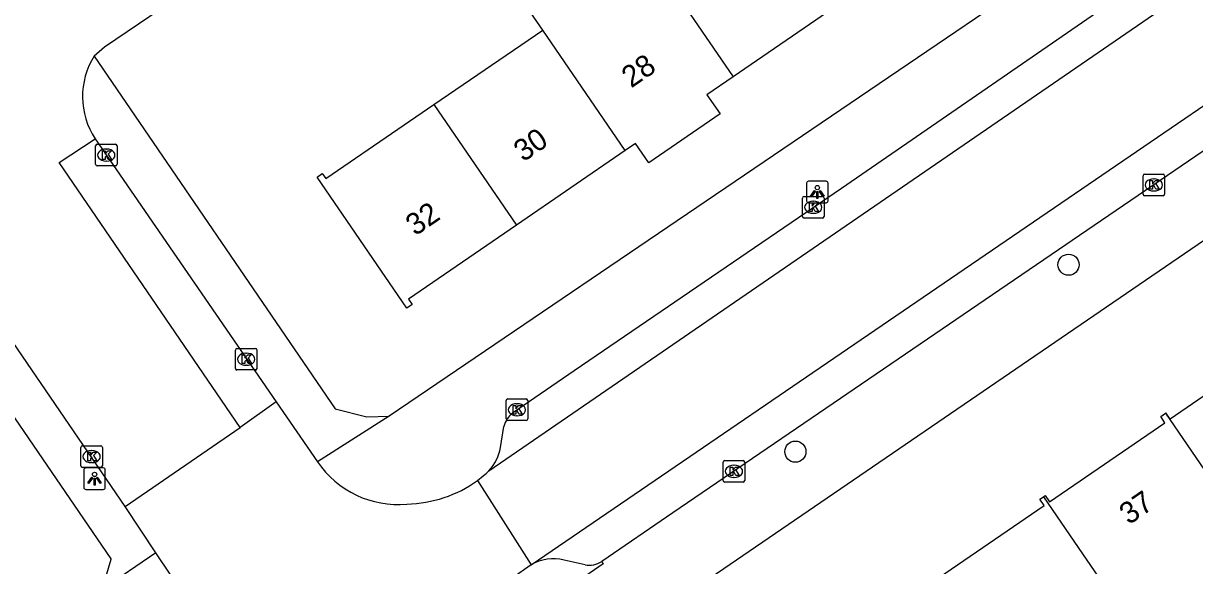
# Model space of a CAD drawing. Extents: x 157466 to 158888, y 383063 to 384677.
# Drawn here: x 158049.9 to 158104.2, y 383508.4 to 383533.5 of the extents above; entities that cross this region are included whole.
import ezdxf

# ---------------------------------------------------------------- set-up
doc = ezdxf.new("R2010")
doc.units = 0
for name, color, linetype in [('IMGEO_Boom', 7, 'Continuous'), ('IMGEO_Kolk', 7, 'Continuous'), ('IMGEO_Lichtpunt', 7, 'Continuous'), ('IMGEO_Pand', 7, 'Continuous'), ('IMGEO_Pand_nummerreeks', 7, 'Continuous'), ('IMGEO_Parkeervlak_open', 7, 'Continuous'), ('IMGEO_Rijbaan_lokaal_open', 7, 'Continuous'), ('IMGEO_Voetpad_open', 7, 'Continuous')]:
    doc.layers.add(name, color=color, linetype=linetype)

msp = doc.modelspace()

# ---------------------------------------------------------------- linework, layer by layer
at = {"layer": 'IMGEO_Boom'}
for centre in [(158098.315, 383522.33), (158085.666, 383513.669)]:
    msp.add_circle(centre, 0.489, dxfattribs=at)
at = {"layer": 'IMGEO_Kolk'}
for p, q in [((158053.255, 383526.984), (158053.255, 383527.836)), ((158053.33, 383527.91), (158054.182, 383527.91)), ((158054.256, 383527.836), (158054.256, 383526.984)), ((158053.743, 383527.69), (158053.768, 383527.69)), ((158054.182, 383526.91), (158053.33, 383526.91)), ((158053.766, 383527.13), (158053.741, 383527.13)), ((158101.764, 383525.6), (158101.764, 383526.452)), ((158101.839, 383526.526), (158102.691, 383526.526)), ((158102.252, 383526.306), (158102.277, 383526.306)), ((158102.765, 383526.452), (158102.765, 383525.6)), ((158102.691, 383525.526), (158101.839, 383525.526)), ((158102.275, 383525.746), (158102.25, 383525.746)), ((158085.992, 383524.565), (158085.992, 383525.417)), ((158086.067, 383525.491), (158086.919, 383525.491)), ((158086.48, 383525.271), (158086.505, 383525.271)), ((158086.993, 383525.417), (158086.993, 383524.565)), ((158086.919, 383524.491), (158086.067, 383524.491)), ((158086.503, 383524.711), (158086.478, 383524.711)), ((158059.732, 383517.527), (158059.732, 383518.379)), ((158059.807, 383518.453), (158060.659, 383518.453)), ((158060.22, 383518.233), (158060.245, 383518.233)), ((158060.733, 383518.379), (158060.733, 383517.527)), ((158060.659, 383517.453), (158059.807, 383517.453)), ((158060.243, 383517.673), (158060.218, 383517.673)), ((158072.269, 383515.184), (158072.269, 383516.036)), ((158072.344, 383516.11), (158073.196, 383516.11)), ((158072.757, 383515.89), (158072.782, 383515.89)), ((158073.27, 383516.036), (158073.27, 383515.184)), ((158072.78, 383515.33), (158072.755, 383515.33)), ((158073.196, 383515.11), (158072.344, 383515.11)), ((158052.575, 383513.017), (158052.575, 383513.869)), ((158052.65, 383513.943), (158053.502, 383513.943)), ((158053.063, 383513.723), (158053.088, 383513.723)), ((158053.576, 383513.869), (158053.576, 383513.017)), ((158053.086, 383513.163), (158053.061, 383513.163)), ((158082.32, 383512.332), (158082.32, 383513.184)), ((158082.395, 383513.258), (158083.247, 383513.258)), ((158083.321, 383513.184), (158083.321, 383512.332)), ((158053.502, 383512.943), (158052.65, 383512.943)), ((158082.808, 383513.038), (158082.833, 383513.038)), ((158083.247, 383512.258), (158082.395, 383512.258)), ((158082.831, 383512.478), (158082.806, 383512.478))]:
    msp.add_line(p, q, dxfattribs=at)
for points in [[(158053.255, 383526.984), (158053.255, 383527.836)], [(158053.33, 383527.91), (158054.182, 383527.91)], [(158054.256, 383527.836), (158054.256, 383526.984)], [(158053.576, 383527.61), (158053.699, 383527.61), (158053.699, 383527.459), (158053.829, 383527.61), (158053.993, 383527.61), (158053.847, 383527.459), (158054, 383527.21), (158053.848, 383527.21), (158053.763, 383527.374), (158053.699, 383527.307), (158053.699, 383527.21), (158053.576, 383527.21), (158053.576, 383527.61)], [(158054.182, 383526.91), (158053.33, 383526.91)], [(158101.764, 383525.6), (158101.764, 383526.452)], [(158101.839, 383526.526), (158102.691, 383526.526)], [(158102.085, 383526.226), (158102.208, 383526.226), (158102.208, 383526.075), (158102.338, 383526.226), (158102.502, 383526.226), (158102.356, 383526.075), (158102.509, 383525.826), (158102.357, 383525.826), (158102.272, 383525.99), (158102.208, 383525.923), (158102.208, 383525.826), (158102.085, 383525.826), (158102.085, 383526.226)], [(158102.765, 383526.452), (158102.765, 383525.6)], [(158102.691, 383525.526), (158101.839, 383525.526)], [(158085.992, 383524.565), (158085.992, 383525.417)], [(158086.067, 383525.491), (158086.919, 383525.491)], [(158086.313, 383525.191), (158086.436, 383525.191), (158086.436, 383525.04), (158086.566, 383525.191), (158086.73, 383525.191), (158086.584, 383525.04), (158086.737, 383524.791), (158086.585, 383524.791), (158086.5, 383524.955), (158086.436, 383524.888), (158086.436, 383524.791), (158086.313, 383524.791), (158086.313, 383525.191)], [(158086.993, 383525.417), (158086.993, 383524.565)], [(158086.919, 383524.491), (158086.067, 383524.491)], [(158059.732, 383517.527), (158059.732, 383518.379)], [(158059.807, 383518.453), (158060.659, 383518.453)], [(158060.053, 383518.153), (158060.176, 383518.153), (158060.176, 383518.002), (158060.306, 383518.153), (158060.47, 383518.153), (158060.324, 383518.002), (158060.477, 383517.753), (158060.325, 383517.753), (158060.24, 383517.917), (158060.176, 383517.85), (158060.176, 383517.753), (158060.053, 383517.753), (158060.053, 383518.153)], [(158060.733, 383518.379), (158060.733, 383517.527)], [(158060.659, 383517.453), (158059.807, 383517.453)], [(158072.269, 383515.184), (158072.269, 383516.036)], [(158072.344, 383516.11), (158073.196, 383516.11)], [(158072.59, 383515.81), (158072.713, 383515.81), (158072.713, 383515.659), (158072.843, 383515.81), (158073.007, 383515.81), (158072.861, 383515.659), (158073.014, 383515.41), (158072.862, 383515.41), (158072.777, 383515.574), (158072.713, 383515.507), (158072.713, 383515.41), (158072.59, 383515.41), (158072.59, 383515.81)], [(158073.27, 383516.036), (158073.27, 383515.184)], [(158073.196, 383515.11), (158072.344, 383515.11)], [(158052.575, 383513.017), (158052.575, 383513.869)], [(158052.65, 383513.943), (158053.502, 383513.943)], [(158052.896, 383513.643), (158053.019, 383513.643), (158053.019, 383513.492), (158053.149, 383513.643), (158053.313, 383513.643), (158053.167, 383513.492), (158053.32, 383513.243), (158053.168, 383513.243), (158053.083, 383513.407), (158053.019, 383513.34), (158053.019, 383513.243), (158052.896, 383513.243), (158052.896, 383513.643)], [(158053.576, 383513.869), (158053.576, 383513.017)], [(158082.32, 383512.332), (158082.32, 383513.184)], [(158082.395, 383513.258), (158083.247, 383513.258)], [(158083.321, 383513.184), (158083.321, 383512.332)], [(158053.502, 383512.943), (158052.65, 383512.943)], [(158082.641, 383512.958), (158082.764, 383512.958), (158082.764, 383512.807), (158082.894, 383512.958), (158083.058, 383512.958), (158082.912, 383512.807), (158083.065, 383512.558), (158082.913, 383512.558), (158082.828, 383512.722), (158082.764, 383512.655), (158082.764, 383512.558), (158082.641, 383512.558), (158082.641, 383512.958)], [(158083.247, 383512.258), (158082.395, 383512.258)]]:
    msp.add_lwpolyline(points, dxfattribs=at)
for centre, start, end in [((158053.332, 383527.834), 91.552, 178.448), ((158053.332, 383527.834), 91.552, 178.448), ((158054.18, 383527.834), 1.552, 88.448), ((158054.18, 383527.834), 1.552, 88.448), ((158053.332, 383526.986), 181.552, 268.448), ((158053.332, 383526.986), 181.552, 268.448), ((158054.18, 383526.986), 271.552, 358.448), ((158054.18, 383526.986), 271.552, 358.448), ((158101.841, 383526.45), 91.552, 178.448), ((158101.841, 383526.45), 91.552, 178.448), ((158102.689, 383526.45), 1.552, 88.448), ((158102.689, 383526.45), 1.552, 88.448), ((158101.841, 383525.602), 181.552, 268.448), ((158101.841, 383525.602), 181.552, 268.448), ((158102.689, 383525.602), 271.552, 358.448), ((158102.689, 383525.602), 271.552, 358.448), ((158086.069, 383525.415), 91.552, 178.448), ((158086.069, 383525.415), 91.552, 178.448), ((158086.917, 383525.415), 1.552, 88.448), ((158086.917, 383525.415), 1.552, 88.448), ((158086.069, 383524.567), 181.552, 268.448), ((158086.069, 383524.567), 181.552, 268.448), ((158086.917, 383524.567), 271.552, 358.448), ((158086.917, 383524.567), 271.552, 358.448), ((158059.809, 383518.377), 91.552, 178.448), ((158059.809, 383518.377), 91.552, 178.448), ((158060.657, 383518.377), 1.552, 88.448), ((158060.657, 383518.377), 1.552, 88.448), ((158059.809, 383517.529), 181.552, 268.448), ((158059.809, 383517.529), 181.552, 268.448), ((158060.657, 383517.529), 271.552, 358.448), ((158060.657, 383517.529), 271.552, 358.448), ((158072.346, 383516.034), 91.552, 178.448), ((158072.346, 383516.034), 91.552, 178.448), ((158073.194, 383516.034), 1.552, 88.448), ((158073.194, 383516.034), 1.552, 88.448), ((158072.346, 383515.186), 181.552, 268.448), ((158072.346, 383515.186), 181.552, 268.448), ((158073.194, 383515.186), 271.552, 358.448), ((158073.194, 383515.186), 271.552, 358.448), ((158052.652, 383513.867), 91.552, 178.448), ((158052.652, 383513.867), 91.552, 178.448), ((158053.5, 383513.867), 1.552, 88.448), ((158053.5, 383513.867), 1.552, 88.448), ((158082.397, 383513.182), 91.552, 178.448), ((158082.397, 383513.182), 91.552, 178.448), ((158083.245, 383513.182), 1.552, 88.448), ((158083.245, 383513.182), 1.552, 88.448), ((158052.652, 383513.019), 181.552, 268.448), ((158052.652, 383513.019), 181.552, 268.448), ((158053.5, 383513.019), 271.552, 358.448), ((158053.5, 383513.019), 271.552, 358.448), ((158082.397, 383512.334), 181.552, 268.448), ((158082.397, 383512.334), 181.552, 268.448), ((158083.245, 383512.334), 271.552, 358.448), ((158083.245, 383512.334), 271.552, 358.448)]:
    msp.add_arc(centre, 0.0765, start, end, dxfattribs=at)
for centre, major_axis, ratio, start_param, end_param in [((158053.742, 383527.41), (-0.387, 0.002), 0.722429, 4.712389, 7.853982), ((158053.767, 383527.41), (-0.39, 0.002), 0.717154, 1.570796, 4.712389), ((158102.251, 383526.026), (-0.387, 0.002), 0.722429, 4.712389, 7.853982), ((158102.276, 383526.026), (-0.39, 0.002), 0.717154, 1.570796, 4.712389), ((158086.479, 383524.991), (-0.387, 0.002), 0.722429, 4.712389, 7.853982), ((158086.504, 383524.991), (-0.39, 0.002), 0.717154, 1.570796, 4.712389), ((158060.219, 383517.953), (-0.387, 0.002), 0.722429, 4.712389, 7.853982), ((158060.244, 383517.953), (-0.39, 0.002), 0.717154, 1.570796, 4.712389), ((158072.756, 383515.61), (-0.387, 0.002), 0.722429, 4.712389, 7.853982), ((158072.781, 383515.61), (-0.39, 0.002), 0.717154, 1.570796, 4.712389), ((158053.062, 383513.443), (-0.387, 0.002), 0.722429, 4.712389, 7.853982), ((158053.087, 383513.443), (-0.39, 0.002), 0.717154, 1.570796, 4.712389), ((158082.807, 383512.758), (-0.387, 0.002), 0.722429, 4.712389, 7.853982), ((158082.832, 383512.758), (-0.39, 0.002), 0.717154, 1.570796, 4.712389)]:
    msp.add_ellipse(centre, major_axis=major_axis, ratio=ratio, start_param=start_param, end_param=end_param, dxfattribs=at)
at = {"layer": 'IMGEO_Lichtpunt'}
for p, q in [((158086.182, 383526.104), (158086.182, 383525.297)), ((158086.182, 383526.104), (158086.182, 383525.297)), ((158087.084, 383526.199), (158086.276, 383526.199)), ((158087.084, 383526.199), (158086.276, 383526.199)), ((158087.178, 383525.297), (158087.178, 383526.104)), ((158087.178, 383525.297), (158087.178, 383526.104)), ((158086.276, 383525.203), (158087.084, 383525.203)), ((158086.276, 383525.203), (158087.084, 383525.203)), ((158052.713, 383512.819), (158052.713, 383512.012)), ((158052.713, 383512.819), (158052.713, 383512.012)), ((158053.615, 383512.914), (158052.807, 383512.914)), ((158053.615, 383512.914), (158052.807, 383512.914)), ((158053.709, 383512.012), (158053.709, 383512.819)), ((158053.709, 383512.012), (158053.709, 383512.819)), ((158052.807, 383511.918), (158053.615, 383511.918)), ((158052.807, 383511.918), (158053.615, 383511.918))]:
    msp.add_line(p, q, dxfattribs=at)
for points in [[(158086.556, 383525.768), (158086.595, 383525.74), (158086.407, 383525.478), (158086.369, 383525.505), (158086.556, 383525.768)], [(158086.658, 383525.72), (158086.705, 383525.72), (158086.705, 383525.398), (158086.658, 383525.398), (158086.658, 383525.72)], [(158086.768, 383525.74), (158086.806, 383525.767), (158086.993, 383525.505), (158086.954, 383525.477), (158086.768, 383525.74)], [(158053.087, 383512.483), (158053.126, 383512.455), (158052.938, 383512.193), (158052.9, 383512.22), (158053.087, 383512.483)], [(158053.189, 383512.435), (158053.236, 383512.435), (158053.236, 383512.113), (158053.189, 383512.113), (158053.189, 383512.435)], [(158053.299, 383512.455), (158053.337, 383512.482), (158053.524, 383512.22), (158053.485, 383512.192), (158053.299, 383512.455)]]:
    msp.add_lwpolyline(points, dxfattribs=at)
for centre in [(158086.681, 383525.902), (158053.212, 383512.617)]:
    msp.add_circle(centre, 0.0994, dxfattribs=at)
for centre, start, end in [((158086.276, 383526.104), 90, 180), ((158086.276, 383526.104), 90, 180), ((158087.084, 383526.104), 0, 90), ((158087.084, 383526.104), 0, 90), ((158086.276, 383525.297), 180, 270), ((158086.276, 383525.297), 180, 270), ((158087.084, 383525.297), 270, 0), ((158087.084, 383525.297), 270, 360), ((158052.807, 383512.819), 90, 180), ((158052.807, 383512.819), 90, 180), ((158053.615, 383512.819), 0, 90), ((158053.615, 383512.819), 0, 90), ((158052.807, 383512.012), 180, 270), ((158052.807, 383512.012), 180, 270), ((158053.615, 383512.012), 270, 0), ((158053.615, 383512.012), 270, 360)]:
    msp.add_arc(centre, 0.0946, start, end, dxfattribs=at)
at = {"layer": 'IMGEO_Pand'}
for points in [[(158073.965, 383533.196), (158072.241, 383535.712), (158077.24, 383539.137), (158078.968, 383536.615)], [(158078.968, 383536.615), (158082.787, 383531.043)], [(158087.697, 383534.408), (158082.787, 383531.043)], [(158068.918, 383529.748), (158073.965, 383533.196)], [(158077.788, 383527.617), (158073.965, 383533.196)], [(158082.787, 383531.043), (158081.563, 383530.204), (158082.175, 383529.314), (158078.876, 383527.053), (158078.264, 383527.943), (158077.788, 383527.617)], [(158072.746, 383524.161), (158067.747, 383520.735), (158067.917, 383520.488), (158067.672, 383520.315), (158063.518, 383526.393), (158063.758, 383526.557), (158063.914, 383526.328), (158068.918, 383529.748)], [(158068.918, 383529.748), (158072.746, 383524.161)], [(158077.788, 383527.617), (158072.746, 383524.161)], [(158108.377, 383519.272), (158108.198, 383519.149), (158108.395, 383518.862), (158103.026, 383515.181), (158102.827, 383515.467), (158102.8, 383515.449)], [(158097.15, 383511.576), (158097.236, 383511.635), (158097.434, 383511.348), (158102.778, 383515.011), (158102.581, 383515.299), (158102.8, 383515.449)], [(158102.8, 383515.449), (158106.79, 383509.625)], [(158091.75, 383507.452), (158097.186, 383511.178), (158096.989, 383511.465), (158097.15, 383511.576)], [(158097.15, 383511.576), (158101.14, 383505.752), (158103.08, 383502.92)]]:
    msp.add_lwpolyline(points, dxfattribs=at)
at = {"layer": 'IMGEO_Parkeervlak_open'}
msp.add_lwpolyline([(158075.929, 383508.425), (158074.957, 383508.647)], dxfattribs=at)
for centre, radius, start, end in [((158074.471, 383506.652), 2.054, 76.3125, 120.6173), ((158076.116, 383509.465), 1.057, 259.8061, 303.4149)]:
    msp.add_arc(centre, radius, start, end, dxfattribs=at)
at = {"layer": 'IMGEO_Rijbaan_lokaal_open'}
for points in [[(158073.425, 383508.419), (158154.999, 383564.17)], [(158071.476, 383512.786), (158107.966, 383537.858)], [(158057.825, 383535.241), (158053.665, 383532.405), (158053.192, 383531.994)], [(158059.949, 383514.788), (158051.568, 383527.067), (158053.239, 383528.166)], [(158054.624, 383511.124), (158045.102, 383525.057)], [(158061.62, 383515.977), (158059.949, 383514.788)], [(158061.62, 383515.977), (158063.539, 383513.205)], [(158054.624, 383511.124), (158059.949, 383514.788)], [(158070.949, 383512.329), (158071.212, 383512.55)], [(158070.949, 383512.329), (158073.425, 383508.419)], [(158056.053, 383508.984), (158054.624, 383511.124)], [(158056.75, 383507.94), (158056.053, 383508.984)], [(158073.425, 383508.419), (158072.544, 383507.812)]]:
    msp.add_lwpolyline(points, dxfattribs=at)
for centre, radius, start, end in [((158056.197, 383530.117), 3.543, 148.0037, 213.4032), ((158067.259, 383515.703), 4.481, 213.8856, 275.3458), ((158070.008, 383514.162), 2.012, 306.7462, 316.8434), ((158067.548, 383517.097), 5.856, 271.2477, 305.4961)]:
    msp.add_arc(centre, radius, start, end, dxfattribs=at)
at = {"layer": 'IMGEO_Voetpad_open'}
for points in [[(158153.534, 383561.259), (158149.836, 383558.736), (158147.366, 383556.977), (158144.483, 383554.996), (158111.298, 383532.192), (158079.99, 383510.832), (158076.698, 383508.583)], [(158145.517, 383551.473), (158070.298, 383500), (158069.597, 383499.52)], [(158102.097, 383540.018), (158102.456, 383539.484), (158066.849, 383515.308)], [(158072.566, 383515.469), (158075.423, 383517.427), (158087.797, 383525.881), (158101.733, 383535.497), (158105.055, 383537.739)], [(158053.192, 383531.994), (158064.356, 383515.661), (158065.814, 383515.281), (158066.849, 383515.308)], [(158053.239, 383528.166), (158061.62, 383515.977)], [(158053.556, 383507.29), (158053.975, 383508.693), (158053.979, 383508.706), (158043.18, 383524.51), (158040.79, 383522.974)], [(158066.849, 383515.308), (158063.539, 383513.205)], [(158072.01, 383513.864), (158072.167, 383514.841)], [(158056.053, 383508.984), (158053.556, 383507.29)], [(158076.698, 383508.583), (158076.767, 383508.469), (158073.599, 383506.286)]]:
    msp.add_lwpolyline(points, dxfattribs=at)
for centre, radius, start, end in [((158073.455, 383514.463), 1.342, 131.4819, 163.6584), ((158069.971, 383514.203), 2.067, 316.7325, 350.5634)]:
    msp.add_arc(centre, radius, start, end, dxfattribs=at)

# ---------------------------------------------------------------- texts
at = {"layer": 'IMGEO_Pand_nummerreeks'}
for s, rotation, p in [('28', 34.4327, (158078.062, 383530.493)), ('30', 34.4327, (158073.065, 383527.067)), ('32', 34.4327, (158068.062, 383523.637)), ('37', 34.4806, (158101.111, 383510.255))]:
    msp.add_text(s, height=1, rotation=rotation, dxfattribs=at).set_placement(p)

doc.saveas('drawing.dxf')
